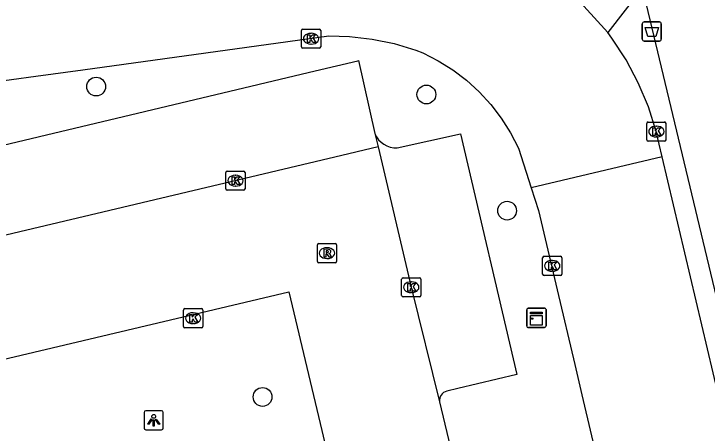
# Model space of a CAD drawing. Extents: x 158038 to 159242, y 380133 to 381214.
# Drawn here: x 158790.66 to 158826.75, y 381145.26 to 381167.1 of the extents above; entities that cross this region are included whole.
import ezdxf

# ---------------------------------------------------------------- set-up
doc = ezdxf.new("R2010")
doc.units = 0
for name, color, linetype in [('IMGEO_Afvalbak', 7, 'Continuous'), ('IMGEO_Boom', 7, 'Continuous'), ('IMGEO_Kast', 7, 'Continuous'), ('IMGEO_Kolk', 7, 'Continuous'), ('IMGEO_Lichtpunt', 7, 'Continuous'), ('IMGEO_Parkeervlak_open', 7, 'Continuous'), ('IMGEO_Rijbaan_lokaal_open', 7, 'Continuous'), ('IMGEO_Rioolput', 7, 'Continuous'), ('IMGEO_Voetpad_open', 7, 'Continuous')]:
    doc.layers.add(name, color=color, linetype=linetype)

msp = doc.modelspace()

# ---------------------------------------------------------------- linework, layer by layer
at = {"layer": 'IMGEO_Afvalbak'}
for p, q in [((158823.37, 381165.781), (158823.37, 381166.581)), ((158823.37, 381166.581), (158823.37, 381165.781)), ((158823.47, 381166.681), (158824.26, 381166.681)), ((158824.26, 381166.681), (158823.47, 381166.681)), ((158824.36, 381166.581), (158824.36, 381165.781)), ((158824.36, 381165.781), (158824.36, 381166.581)), ((158824.26, 381165.681), (158823.47, 381165.681)), ((158823.47, 381165.681), (158824.26, 381165.681))]:
    msp.add_line(p, q, dxfattribs=at)
msp.add_lwpolyline([(158823.513, 381166.395), (158824.217, 381166.395), (158824.068, 381165.925), (158823.662, 381165.925), (158823.513, 381166.395)], dxfattribs=at)
for centre, start, end in [((158823.47, 381166.581), 90, 180), ((158823.47, 381166.581), 90, 180), ((158824.26, 381166.581), 0, 90), ((158824.26, 381166.581), 360, 90), ((158823.47, 381165.781), 180, 270), ((158823.47, 381165.781), 180, 270), ((158824.26, 381165.781), 270, 0), ((158824.26, 381165.781), 270, 0)]:
    msp.add_arc(centre, 0.1, start, end, dxfattribs=at)
at = {"layer": 'IMGEO_Boom'}
for centre in [(158794.946, 381163.311), (158812.132, 381162.899), (158816.334, 381156.848), (158803.608, 381147.145)]:
    msp.add_circle(centre, 0.489, dxfattribs=at)
at = {"layer": 'IMGEO_Kast'}
for p, q in [((158817.36, 381150.842), (158817.36, 381151.683)), ((158817.36, 381151.683), (158817.36, 381150.842)), ((158817.435, 381151.767), (158818.276, 381151.767)), ((158818.276, 381151.767), (158817.435, 381151.767)), ((158818.36, 381151.692), (158818.36, 381150.851)), ((158818.36, 381150.851), (158818.36, 381151.692)), ((158818.285, 381150.767), (158817.444, 381150.767)), ((158817.444, 381150.767), (158818.285, 381150.767))]:
    msp.add_line(p, q, dxfattribs=at)
for points in [[(158817.555, 381151.557), (158818.155, 381151.557), (158818.155, 381151.472), (158817.555, 381151.472), (158817.555, 381151.557)], [(158817.555, 381151.382), (158818.155, 381151.382), (158818.155, 381150.893), (158817.555, 381150.893), (158817.555, 381151.382)]]:
    msp.add_lwpolyline(points, dxfattribs=at)
msp.add_circle((158817.639, 381151.231), 0.0377, dxfattribs=at)
for centre, start, end in [((158817.438, 381151.689), 92.4484, 184.2845), ((158817.438, 381151.689), 92.4484, 184.2845), ((158818.282, 381151.689), 2.4484, 94.2845), ((158818.282, 381151.689), 2.4484, 94.2845), ((158817.438, 381150.845), 182.4484, 274.2845), ((158817.438, 381150.845), 182.4484, 274.2845), ((158818.282, 381150.845), 272.4484, 4.2845), ((158818.282, 381150.845), 272.4484, 4.2845)]:
    msp.add_arc(centre, 0.0779, start, end, dxfattribs=at)
at = {"layer": 'IMGEO_Kolk'}
for p, q in [((158805.632, 381165.379), (158805.632, 381166.231)), ((158805.707, 381166.305), (158806.559, 381166.305)), ((158806.633, 381166.231), (158806.633, 381165.379)), ((158806.12, 381166.085), (158806.145, 381166.085)), ((158806.143, 381165.525), (158806.118, 381165.525)), ((158806.559, 381165.305), (158805.707, 381165.305)), ((158823.679, 381161.466), (158824.531, 381161.466)), ((158823.604, 381160.54), (158823.604, 381161.392)), ((158824.092, 381161.246), (158824.117, 381161.246)), ((158824.605, 381161.392), (158824.605, 381160.54)), ((158824.531, 381160.466), (158823.679, 381160.466)), ((158824.115, 381160.686), (158824.09, 381160.686)), ((158801.772, 381158.91), (158802.624, 381158.91)), ((158801.697, 381157.984), (158801.697, 381158.836)), ((158802.185, 381158.69), (158802.21, 381158.69)), ((158802.698, 381158.836), (158802.698, 381157.984)), ((158802.624, 381157.91), (158801.772, 381157.91)), ((158802.208, 381158.13), (158802.183, 381158.13)), ((158818.184, 381153.548), (158818.184, 381154.4)), ((158818.259, 381154.474), (158819.111, 381154.474)), ((158818.672, 381154.254), (158818.697, 381154.254)), ((158819.185, 381154.4), (158819.185, 381153.548)), ((158818.695, 381153.694), (158818.67, 381153.694)), ((158810.847, 381152.432), (158810.847, 381153.284)), ((158810.922, 381153.358), (158811.774, 381153.358)), ((158811.335, 381153.138), (158811.36, 381153.138)), ((158811.848, 381153.284), (158811.848, 381152.432)), ((158819.111, 381153.474), (158818.259, 381153.474)), ((158811.358, 381152.578), (158811.333, 381152.578)), ((158811.774, 381152.358), (158810.922, 381152.358)), ((158799.57, 381151.748), (158800.422, 381151.748)), ((158799.495, 381150.822), (158799.495, 381151.674)), ((158799.983, 381151.528), (158800.008, 381151.528)), ((158800.496, 381151.674), (158800.496, 381150.822)), ((158800.006, 381150.968), (158799.981, 381150.968)), ((158800.422, 381150.748), (158799.57, 381150.748))]:
    msp.add_line(p, q, dxfattribs=at)
for points in [[(158805.632, 381165.379), (158805.632, 381166.231)], [(158805.707, 381166.305), (158806.559, 381166.305)], [(158806.633, 381166.231), (158806.633, 381165.379)], [(158805.953, 381166.005), (158806.076, 381166.005), (158806.076, 381165.854), (158806.206, 381166.005), (158806.37, 381166.005), (158806.224, 381165.854), (158806.377, 381165.605), (158806.225, 381165.605), (158806.14, 381165.769), (158806.076, 381165.702), (158806.076, 381165.605), (158805.953, 381165.605), (158805.953, 381166.005)], [(158806.559, 381165.305), (158805.707, 381165.305)], [(158823.679, 381161.466), (158824.531, 381161.466)], [(158823.604, 381160.54), (158823.604, 381161.392)], [(158823.925, 381161.166), (158824.048, 381161.166), (158824.048, 381161.015), (158824.178, 381161.166), (158824.342, 381161.166), (158824.196, 381161.015), (158824.349, 381160.766), (158824.197, 381160.766), (158824.112, 381160.93), (158824.048, 381160.863), (158824.048, 381160.766), (158823.925, 381160.766), (158823.925, 381161.166)], [(158824.605, 381161.392), (158824.605, 381160.54)], [(158824.531, 381160.466), (158823.679, 381160.466)], [(158801.772, 381158.91), (158802.624, 381158.91)], [(158801.697, 381157.984), (158801.697, 381158.836)], [(158802.018, 381158.61), (158802.141, 381158.61), (158802.141, 381158.459), (158802.271, 381158.61), (158802.435, 381158.61), (158802.289, 381158.459), (158802.442, 381158.21), (158802.29, 381158.21), (158802.205, 381158.374), (158802.141, 381158.307), (158802.141, 381158.21), (158802.018, 381158.21), (158802.018, 381158.61)], [(158802.698, 381158.836), (158802.698, 381157.984)], [(158802.624, 381157.91), (158801.772, 381157.91)], [(158818.184, 381153.548), (158818.184, 381154.4)], [(158818.259, 381154.474), (158819.111, 381154.474)], [(158819.185, 381154.4), (158819.185, 381153.548)], [(158818.505, 381154.174), (158818.628, 381154.174), (158818.628, 381154.023), (158818.758, 381154.174), (158818.922, 381154.174), (158818.776, 381154.023), (158818.929, 381153.774), (158818.777, 381153.774), (158818.692, 381153.938), (158818.628, 381153.871), (158818.628, 381153.774), (158818.505, 381153.774), (158818.505, 381154.174)], [(158810.847, 381152.432), (158810.847, 381153.284)], [(158810.922, 381153.358), (158811.774, 381153.358)], [(158811.848, 381153.284), (158811.848, 381152.432)], [(158819.111, 381153.474), (158818.259, 381153.474)], [(158811.168, 381153.058), (158811.291, 381153.058), (158811.291, 381152.907), (158811.421, 381153.058), (158811.585, 381153.058), (158811.439, 381152.907), (158811.592, 381152.658), (158811.44, 381152.658), (158811.355, 381152.822), (158811.291, 381152.755), (158811.291, 381152.658), (158811.168, 381152.658), (158811.168, 381153.058)], [(158811.774, 381152.358), (158810.922, 381152.358)], [(158799.57, 381151.748), (158800.422, 381151.748)], [(158799.495, 381150.822), (158799.495, 381151.674)], [(158799.816, 381151.448), (158799.939, 381151.448), (158799.939, 381151.297), (158800.069, 381151.448), (158800.233, 381151.448), (158800.087, 381151.297), (158800.24, 381151.048), (158800.088, 381151.048), (158800.003, 381151.212), (158799.939, 381151.145), (158799.939, 381151.048), (158799.816, 381151.048), (158799.816, 381151.448)], [(158800.496, 381151.674), (158800.496, 381150.822)], [(158800.422, 381150.748), (158799.57, 381150.748)]]:
    msp.add_lwpolyline(points, dxfattribs=at)
for centre, start, end in [((158805.709, 381166.229), 91.552, 178.448), ((158805.709, 381166.229), 91.552, 178.448), ((158806.557, 381166.229), 1.552, 88.448), ((158806.557, 381166.229), 1.552, 88.448), ((158805.709, 381165.381), 181.552, 268.448), ((158805.709, 381165.381), 181.552, 268.448), ((158806.557, 381165.381), 271.552, 358.448), ((158806.557, 381165.381), 271.552, 358.448), ((158823.681, 381161.39), 91.552, 178.448), ((158823.681, 381161.39), 91.552, 178.448), ((158824.529, 381161.39), 1.552, 88.448), ((158824.529, 381161.39), 1.552, 88.448), ((158823.681, 381160.542), 181.552, 268.448), ((158823.681, 381160.542), 181.552, 268.448), ((158824.529, 381160.542), 271.552, 358.448), ((158824.529, 381160.542), 271.552, 358.448), ((158801.774, 381158.834), 91.552, 178.448), ((158801.774, 381158.834), 91.552, 178.448), ((158802.622, 381158.834), 1.552, 88.448), ((158802.622, 381158.834), 1.552, 88.448), ((158801.774, 381157.986), 181.552, 268.448), ((158801.774, 381157.986), 181.552, 268.448), ((158802.622, 381157.986), 271.552, 358.448), ((158802.622, 381157.986), 271.552, 358.448), ((158818.261, 381154.398), 91.552, 178.448), ((158818.261, 381154.398), 91.552, 178.448), ((158819.109, 381154.398), 1.552, 88.448), ((158819.109, 381154.398), 1.552, 88.448), ((158818.261, 381153.55), 181.552, 268.448), ((158818.261, 381153.55), 181.552, 268.448), ((158819.109, 381153.55), 271.552, 358.448), ((158819.109, 381153.55), 271.552, 358.448), ((158810.924, 381153.282), 91.552, 178.448), ((158810.924, 381153.282), 91.552, 178.448), ((158811.772, 381153.282), 1.552, 88.448), ((158811.772, 381153.282), 1.552, 88.448), ((158810.924, 381152.434), 181.552, 268.448), ((158810.924, 381152.434), 181.552, 268.448), ((158811.772, 381152.434), 271.552, 358.448), ((158811.772, 381152.434), 271.552, 358.448), ((158799.572, 381151.672), 91.552, 178.448), ((158799.572, 381151.672), 91.552, 178.448), ((158800.42, 381151.672), 1.552, 88.448), ((158800.42, 381151.672), 1.552, 88.448), ((158799.572, 381150.824), 181.552, 268.448), ((158799.572, 381150.824), 181.552, 268.448), ((158800.42, 381150.824), 271.552, 358.448), ((158800.42, 381150.824), 271.552, 358.448)]:
    msp.add_arc(centre, 0.0765, start, end, dxfattribs=at)
for centre, major_axis, ratio, start_param, end_param in [((158806.119, 381165.805), (-0.387, 0.002), 0.722429, 4.712389, 7.853982), ((158806.144, 381165.805), (-0.39, 0.002), 0.717154, 1.570796, 4.712389), ((158824.091, 381160.966), (-0.387, 0.002), 0.722429, 4.712389, 7.853982), ((158824.116, 381160.966), (-0.39, 0.002), 0.717154, 1.570796, 4.712389), ((158802.184, 381158.41), (-0.387, 0.002), 0.722429, 4.712389, 7.853982), ((158802.209, 381158.41), (-0.39, 0.002), 0.717154, 1.570796, 4.712389), ((158818.671, 381153.974), (-0.387, 0.002), 0.722429, 4.712389, 7.853982), ((158818.696, 381153.974), (-0.39, 0.002), 0.717154, 1.570796, 4.712389), ((158811.334, 381152.858), (-0.387, 0.002), 0.722429, 4.712389, 7.853982), ((158811.359, 381152.858), (-0.39, 0.002), 0.717154, 1.570796, 4.712389), ((158799.982, 381151.248), (-0.387, 0.002), 0.722429, 4.712389, 7.853982), ((158800.007, 381151.248), (-0.39, 0.002), 0.717154, 1.570796, 4.712389)]:
    msp.add_ellipse(centre, major_axis=major_axis, ratio=ratio, start_param=start_param, end_param=end_param, dxfattribs=at)
at = {"layer": 'IMGEO_Lichtpunt'}
for p, q in [((158797.442, 381146.334), (158797.442, 381145.527)), ((158797.442, 381146.334), (158797.442, 381145.527)), ((158798.344, 381146.429), (158797.536, 381146.429)), ((158798.344, 381146.429), (158797.536, 381146.429)), ((158798.438, 381145.527), (158798.438, 381146.334)), ((158798.438, 381145.527), (158798.438, 381146.334)), ((158797.536, 381145.433), (158798.344, 381145.433)), ((158797.536, 381145.433), (158798.344, 381145.433))]:
    msp.add_line(p, q, dxfattribs=at)
for points in [[(158797.816, 381145.998), (158797.855, 381145.97), (158797.667, 381145.708), (158797.629, 381145.735), (158797.816, 381145.998)], [(158797.918, 381145.95), (158797.965, 381145.95), (158797.965, 381145.628), (158797.918, 381145.628), (158797.918, 381145.95)], [(158798.028, 381145.97), (158798.066, 381145.997), (158798.253, 381145.735), (158798.214, 381145.707), (158798.028, 381145.97)]]:
    msp.add_lwpolyline(points, dxfattribs=at)
msp.add_circle((158797.941, 381146.132), 0.0994, dxfattribs=at)
for centre, start, end in [((158797.536, 381146.334), 90, 180), ((158797.536, 381146.334), 90, 180), ((158798.344, 381146.334), 0, 90), ((158798.344, 381146.334), 0, 90), ((158797.536, 381145.527), 180, 270), ((158797.536, 381145.527), 180, 270), ((158798.344, 381145.527), 270, 0), ((158798.344, 381145.527), 270, 360)]:
    msp.add_arc(centre, 0.0946, start, end, dxfattribs=at)
at = {"layer": 'IMGEO_Parkeervlak_open'}
msp.add_lwpolyline([(158809.455, 381160.862), (158809.618, 381160.174)], dxfattribs=at)
at = {"layer": 'IMGEO_Rijbaan_lokaal_open'}
for points in [[(158821.574, 381166.121), (158819.792, 381168.11)], [(158824.398, 381159.649), (158824.102, 381160.969), (158823.689, 381162.257), (158823.163, 381163.503), (158822.528, 381164.697), (158821.789, 381165.83), (158821.574, 381166.121)], [(158789.265, 381163.503), (158791.805, 381163.852), (158794.257, 381164.186), (158807.06, 381165.947), (158808.136, 381165.919), (158809.305, 381165.788), (158810.458, 381165.553), (158811.585, 381165.216), (158811.943, 381165.062), (158812.742, 381164.657), (158813.502, 381164.181), (158814.216, 381163.639), (158814.879, 381163.036), (158815.486, 381162.376), (158816.031, 381161.665), (158816.51, 381160.907), (158816.92, 381160.11), (158817.586, 381158.041)], [(158809.618, 381160.174), (158807.366, 381159.64), (158754.44, 381147.086)], [(158809.618, 381160.174), (158811.348, 381152.858), (158812.815, 381146.897)], [(158824.398, 381159.649), (158817.586, 381158.041)], [(158832.274, 381122.114), (158832.41, 381123.689), (158832.337, 381125.258), (158832.125, 381126.814), (158831.774, 381128.345), (158831.674, 381128.693), (158829.242, 381139.17), (158828.755, 381141.213), (158828.069, 381144.093), (158827.938, 381144.648), (158824.398, 381159.649)], [(158817.586, 381158.041), (158817.969, 381156.85), (158818.939, 381152.717), (158819.856, 381148.829), (158820.228, 381147.251), (158822.241, 381138.712)], [(158759.318, 381131.517), (158757.002, 381141.272), (158804.982, 381152.627), (158807.285, 381142.91), (158759.318, 381131.517)], [(158812.815, 381146.897), (158815.439, 381135.916)]]:
    msp.add_lwpolyline(points, dxfattribs=at)
at = {"layer": 'IMGEO_Rioolput'}
for p, q in [((158806.459, 381154.209), (158806.459, 381155.061)), ((158806.534, 381155.135), (158807.386, 381155.135)), ((158807.46, 381155.061), (158807.46, 381154.209)), ((158806.947, 381154.915), (158806.972, 381154.915)), ((158806.97, 381154.355), (158806.945, 381154.355)), ((158807.386, 381154.135), (158806.534, 381154.135))]:
    msp.add_line(p, q, dxfattribs=at)
for points in [[(158806.459, 381154.209), (158806.459, 381155.061)], [(158806.534, 381155.135), (158807.386, 381155.135)], [(158807.46, 381155.061), (158807.46, 381154.209)], [(158807.048, 381154.833), (158806.796, 381154.835), (158806.796, 381154.435)], [(158806.796, 381154.435), (158806.92, 381154.435), (158806.92, 381154.597), (158806.931, 381154.597)], [(158806.974, 381154.754), (158806.92, 381154.754), (158806.92, 381154.673)], [(158806.92, 381154.673), (158806.972, 381154.673)], [(158806.978, 381154.568), (158807.049, 381154.435), (158807.189, 381154.435), (158807.124, 381154.561)], [(158807.386, 381154.135), (158806.534, 381154.135)]]:
    msp.add_lwpolyline(points, dxfattribs=at)
for centre, radius, start, end in [((158806.536, 381155.059), 0.0765, 91.552, 178.448), ((158806.536, 381155.059), 0.0765, 91.552, 178.448), ((158807.384, 381155.059), 0.0765, 1.552, 88.448), ((158807.384, 381155.059), 0.0765, 1.552, 88.448), ((158806.93, 381154.544), 0.0533, 26.0293, 88.6989), ((158806.956, 381154.862), 0.19, 274.7715, 282.9687), ((158806.98, 381154.658), 0.0964, 77.0061, 93.1865), ((158806.994, 381154.715), 0.0378, 276.6634, 79.6772), ((158807.047, 381154.723), 0.109, 350.3612, 89.416), ((158807.045, 381154.723), 0.112, 277.5842, 350.9817), ((158807.029, 381154.508), 0.108, 29.5134, 73.7905), ((158806.536, 381154.211), 0.0765, 181.552, 268.448), ((158806.536, 381154.211), 0.0765, 181.552, 268.448), ((158807.384, 381154.211), 0.0765, 271.552, 358.448), ((158807.384, 381154.211), 0.0765, 271.552, 358.448)]:
    msp.add_arc(centre, radius, start, end, dxfattribs=at)
for centre, major_axis, ratio, start_param, end_param in [((158806.946, 381154.635), (-0.387, 0.002), 0.722429, 4.712389, 7.853982), ((158806.971, 381154.635), (-0.39, 0.002), 0.717154, 1.570796, 4.712389)]:
    msp.add_ellipse(centre, major_axis=major_axis, ratio=ratio, start_param=start_param, end_param=end_param, dxfattribs=at)
at = {"layer": 'IMGEO_Voetpad_open'}
for points in [[(158834.953, 381119.409), (158830.31, 381139.425), (158829.834, 381141.465), (158829.155, 381144.372), (158829.028, 381144.902), (158823.376, 381168.478), (158821.574, 381166.121)], [(158755.123, 381148.334), (158754.37, 381151.731), (158765.758, 381154.467), (158806.339, 381164.129), (158808.562, 381164.658), (158808.601, 381164.667), (158809.455, 381160.862)], [(158810.62, 381160.124), (158813.905, 381160.851), (158816.847, 381148.319), (158813.767, 381147.588), (158813.2, 381147.453)]]:
    msp.add_lwpolyline(points, dxfattribs=at)
for centre, radius, start, end in [((158810.553, 381161.307), 1.185, 202.0471, 273.2463), ((158813.333, 381146.949), 0.521, 104.817, 185.782)]:
    msp.add_arc(centre, radius, start, end, dxfattribs=at)

doc.saveas('drawing.dxf')
